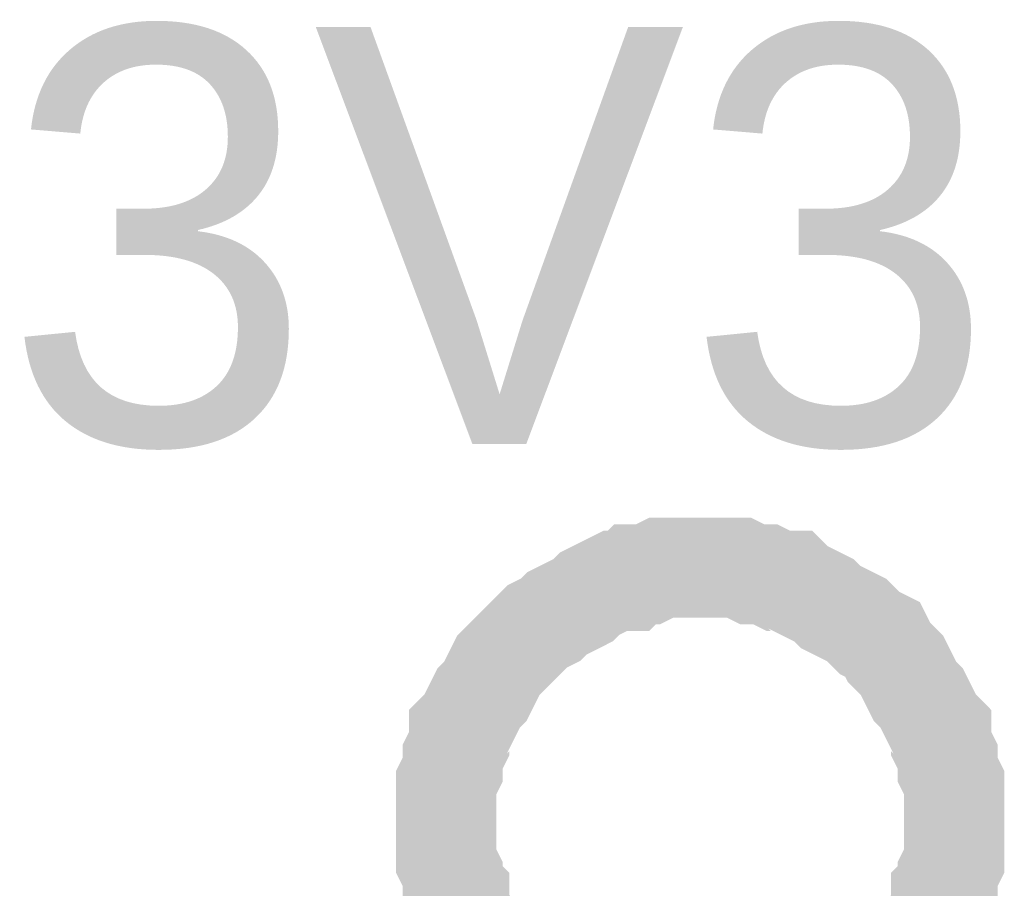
# Model space of a CAD drawing. Header units: inches. Extents: x 0 to 292, y 0 to 193.
# Tile 268 of 270: x 262.85 to 265.79, y 158.03 to 160.63. Entities that reach past the tile are written whole.
import ezdxf

# ---------------------------------------------------------------- set-up
doc = ezdxf.new("R2010")
doc.units = ezdxf.units.IN
doc.layers.add('Sheet', color=255, linetype='Continuous')

msp = doc.modelspace()

# ---------------------------------------------------------------- linework, layer by layer
at = {"layer": 'Sheet'}
for points in [[(264.1214, 158.2289, 0.2997, 0.2997, 0), (264.1214, 158.2679, 0.2997, 0.2997, 0), (264.1214, 158.3068, 0.2997, 0.2997, 0), (264.1214, 158.3458, 0.2997, 0.2997, 0), (264.1409, 158.3848, 0.2997, 0.2997, 0), (264.1409, 158.4238, 0.2997, 0.2997, 0), (264.1603, 158.4628, 0.2997, 0.2997, 0), (264.1603, 158.5017, 0.2997, 0.2997, 0), (264.1798, 158.5212, 0.2997, 0.2997, 0), (264.1993, 158.5602, 0.2997, 0.2997, 0), (264.2188, 158.5992, 0.2997, 0.2997, 0), (264.2383, 158.6187, 0.2997, 0.2997, 0), (264.2578, 158.6577, 0.2997, 0.2997, 0), (264.2772, 158.6967, 0.2997, 0.2997, 0), (264.2967, 158.7161, 0.2997, 0.2997, 0), (264.3162, 158.7356, 0.2997, 0.2997, 0), (264.3552, 158.7746, 0.2997, 0.2997, 0), (264.3747, 158.7941, 0.2997, 0.2997, 0), (264.3941, 158.8136, 0.2997, 0.2997, 0), (264.4331, 158.8331, 0.2997, 0.2997, 0), (264.4526, 158.8526, 0.2997, 0.2997, 0), (264.4916, 158.8721, 0.2997, 0.2997, 0), (264.5305, 158.8916, 0.2997, 0.2997, 0), (264.55, 158.9111, 0.2997, 0.2997, 0), (264.589, 158.9305, 0.2997, 0.2997, 0), (264.6279, 158.95, 0.2997, 0.2997, 0), (264.6669, 158.95, 0.2997, 0.2997, 0), (264.6864, 158.9695, 0.2997, 0.2997, 0), (264.7254, 158.9695, 0.2997, 0.2997, 0), (264.7643, 158.989, 0.2997, 0.2997, 0), (264.8033, 158.989, 0.2997, 0.2997, 0), (264.8423, 158.989, 0.2997, 0.2997, 0), (264.8812, 158.989, 0.2997, 0.2997, 0)], [(264.8812, 158.989, 0.2997, 0.2997, 0), (264.8812, 158.989, 0.2997, 0.2997, 0)], [(264.8812, 158.989, 0.2997, 0.2997, 0), (264.9202, 158.989, 0.2997, 0.2997, 0), (264.9592, 158.989, 0.2997, 0.2997, 0), (264.9981, 158.989, 0.2997, 0.2997, 0), (265.0371, 158.9695, 0.2997, 0.2997, 0), (265.0761, 158.9695, 0.2997, 0.2997, 0), (265.115, 158.95, 0.2997, 0.2997, 0), (265.154, 158.95, 0.2997, 0.2997, 0), (265.1735, 158.9305, 0.2997, 0.2997, 0), (265.2125, 158.9111, 0.2997, 0.2997, 0), (265.2514, 158.8916, 0.2997, 0.2997, 0), (265.2709, 158.8721, 0.2997, 0.2997, 0), (265.3099, 158.8526, 0.2997, 0.2997, 0), (265.3488, 158.8331, 0.2997, 0.2997, 0), (265.3683, 158.8136, 0.2997, 0.2997, 0), (265.3878, 158.7941, 0.2997, 0.2997, 0), (265.4268, 158.7746, 0.2997, 0.2997, 0), (265.4463, 158.7356, 0.2997, 0.2997, 0), (265.4657, 158.7161, 0.2997, 0.2997, 0), (265.4852, 158.6967, 0.2997, 0.2997, 0), (265.5047, 158.6577, 0.2997, 0.2997, 0), (265.5242, 158.6187, 0.2997, 0.2997, 0), (265.5437, 158.5992, 0.2997, 0.2997, 0), (265.5632, 158.5602, 0.2997, 0.2997, 0), (265.5827, 158.5212, 0.2997, 0.2997, 0), (265.6021, 158.5017, 0.2997, 0.2997, 0), (265.6021, 158.4628, 0.2997, 0.2997, 0), (265.6216, 158.4238, 0.2997, 0.2997, 0), (265.6216, 158.3848, 0.2997, 0.2997, 0), (265.6411, 158.3458, 0.2997, 0.2997, 0), (265.6411, 158.3068, 0.2997, 0.2997, 0), (265.6411, 158.2679, 0.2997, 0.2997, 0), (265.6411, 158.2289, 0.2997, 0.2997, 0)], [(264.2188, 157.878, 0.2997, 0.2997, 0), (264.1993, 157.8975, 0.2997, 0.2997, 0), (264.1798, 157.9365, 0.2997, 0.2997, 0), (264.1603, 157.9755, 0.2997, 0.2997, 0), (264.1603, 158.0145, 0.2997, 0.2997, 0), (264.1409, 158.034, 0.2997, 0.2997, 0), (264.1409, 158.0729, 0.2997, 0.2997, 0), (264.1214, 158.1119, 0.2997, 0.2997, 0), (264.1214, 158.1509, 0.2997, 0.2997, 0), (264.1214, 158.1899, 0.2997, 0.2997, 0), (264.1214, 158.2289, 0.2997, 0.2997, 0)], [(264.1214, 158.2289, 0.2997, 0.2997, 0), (264.1214, 158.2289, 0.2997, 0.2997, 0)], [(265.6411, 158.2289, 0.2997, 0.2997, 0), (265.6411, 158.1899, 0.2997, 0.2997, 0), (265.6411, 158.1509, 0.2997, 0.2997, 0), (265.6411, 158.1119, 0.2997, 0.2997, 0), (265.6216, 158.0729, 0.2997, 0.2997, 0), (265.6216, 158.034, 0.2997, 0.2997, 0), (265.6021, 158.0145, 0.2997, 0.2997, 0), (265.6021, 157.9755, 0.2997, 0.2997, 0), (265.5827, 157.9365, 0.2997, 0.2997, 0), (265.5632, 157.8975, 0.2997, 0.2997, 0), (265.5437, 157.878, 0.2997, 0.2997, 0)], [(265.6411, 158.2289, 0.2997, 0.2997, 0), (265.6411, 158.2289, 0.2997, 0.2997, 0), (265.6411, 158.2289, 0.2997, 0.2997, 0), (265.6411, 158.2289, 0.2997, 0.2997, 0), (265.6411, 158.2289, 0.2997, 0.2997, 0), (265.6411, 158.2289, 0.2997, 0.2997, 0), (265.6411, 158.2289, 0.2997, 0.2997, 0), (265.6411, 158.2289, 0.2997, 0.2997, 0), (265.6411, 158.2289, 0.2997, 0.2997, 0), (265.6411, 158.2289, 0.2997, 0.2997, 0), (265.6411, 158.2289, 0.2997, 0.2997, 0), (265.6411, 158.2289, 0.2997, 0.2997, 0), (265.6411, 158.2289, 0.2997, 0.2997, 0), (265.6411, 158.2289, 0.2997, 0.2997, 0), (265.6411, 158.2289, 0.2997, 0.2997, 0), (265.6411, 158.2289, 0.2997, 0.2997, 0), (265.6411, 158.2289, 0.2997, 0.2997, 0), (265.6411, 158.2289, 0.2997, 0.2997, 0), (265.6411, 158.2289, 0.2997, 0.2997, 0), (265.6411, 158.2289, 0.2997, 0.2997, 0), (265.6411, 158.2289, 0.2997, 0.2997, 0), (265.6411, 158.2289, 0.2997, 0.2997, 0), (265.6411, 158.2289, 0.2997, 0.2997, 0), (265.6411, 158.2289, 0.2997, 0.2997, 0), (265.6411, 158.2289, 0.2997, 0.2997, 0), (265.6411, 158.2289, 0.2997, 0.2997, 0), (265.6411, 158.2289, 0.2997, 0.2997, 0), (265.6411, 158.2289, 0.2997, 0.2997, 0), (265.6411, 158.2289, 0.2997, 0.2997, 0), (265.6411, 158.2289, 0.2997, 0.2997, 0), (265.6411, 158.2289, 0.2997, 0.2997, 0), (265.6411, 158.2289, 0.2997, 0.2997, 0), (265.6411, 158.2289, 0.2997, 0.2997, 0)], [(265.6411, 158.2289, 0.2997, 0.2997, 0), (265.6411, 158.2289, 0.2997, 0.2997, 0)]]:
    msp.add_lwpolyline(points, format="xyseb", dxfattribs=at)

# ---------------------------------------------------------------- texts
msp.add_text('3V3', height=1.24743, dxfattribs=at).set_placement((262.7965, 159.3594))

doc.saveas('drawing.dxf')
